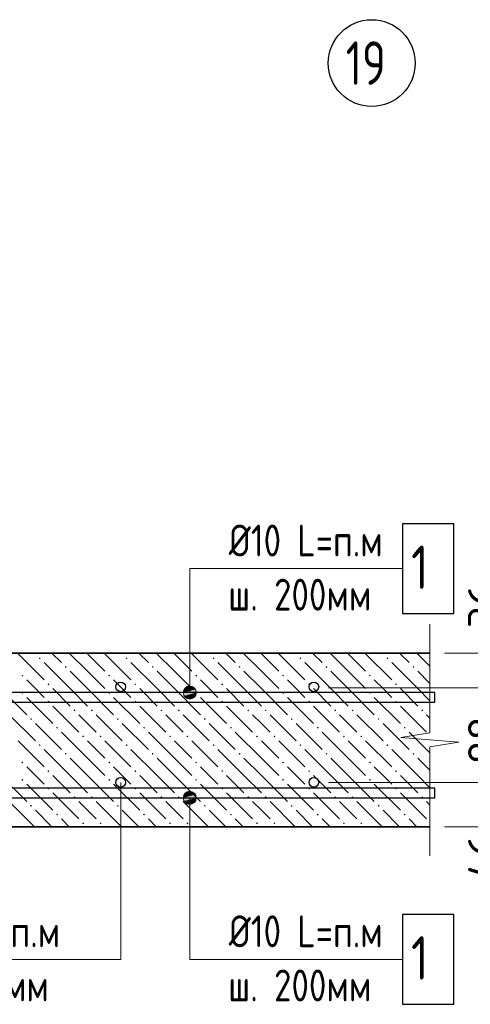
# Model space of a CAD drawing. Header units: millimetres. Extents: x 40580 to 1930067, y -240640 to 81020.
# Tile 511 of 656: x 1220253 to 1223364, y -231103 to -224300. Entities that reach past the tile are written whole.
import ezdxf

# ---------------------------------------------------------------- set-up
doc = ezdxf.new("R2010")
doc.units = ezdxf.units.MM
doc.linetypes.add('CENTER', pattern=[2, 1.25, -0.25, 0.25, -0.25])
for name, color, linetype, lineweight in [('Standard', 7, 'Continuous', 25), ('ЖБ Перекрытие верхний уровень', 7, 'Continuous', 35), ('ОСИ', 7, 'CENTER', 15), ('Позиционная метка линия выноска', 7, 'Continuous', 13), ('Позиционная метка номер позиции', 7, 'Continuous', 13), ('Примечания', 7, 'Continuous', 13), ('Фоновоя арматура Х1', 52, 'Continuous', 25)]:
    doc.layers.add(name, color=color, linetype=linetype, lineweight=lineweight)
doc.styles.add('GOST 2.304', font='isocpeur.ttf', dxfattribs={"width": 0.8})
doc.styles.add('ISOCPEUR', font='isocpeur.ttf')

msp = doc.modelspace()

# ---------------------------------------------------------------- hatches: boundary and pattern name
at = {"layer": 'ЖБ Перекрытие верхний уровень', "linetype": 'Continuous', "lineweight": 13, "transparency": 33554687}
for points in [[(1220385.2, -228711.8), (1220391.7, -228705.3), (1220398.2, -228711.8), (1220391.7, -228718.3)], [(1220985.2, -228711.8), (1220991.7, -228705.3), (1220998.2, -228711.8), (1220991.7, -228718.3)], [(1221585.2, -228711.8), (1221591.7, -228705.3), (1221598.2, -228711.8), (1221591.7, -228718.3)], [(1222185.2, -228711.8), (1222191.7, -228705.3), (1222198.2, -228711.8), (1222191.7, -228718.3)], [(1222785.2, -228711.8), (1222791.7, -228705.3), (1222798.2, -228711.8), (1222791.7, -228718.3)], [(1220565.2, -228771.8), (1220571.7, -228765.3), (1220578.2, -228771.8), (1220571.7, -228778.3)], [(1221165.2, -228771.8), (1221171.7, -228765.3), (1221178.2, -228771.8), (1221171.7, -228778.3)], [(1221765.2, -228771.8), (1221771.7, -228765.3), (1221778.2, -228771.8), (1221771.7, -228778.3)], [(1222365.2, -228771.8), (1222371.7, -228765.3), (1222378.2, -228771.8), (1222371.7, -228778.3)], [(1222965.2, -228771.8), (1222971.7, -228765.3), (1222978.2, -228771.8), (1222971.7, -228778.3)], [(1220265.2, -228831.8), (1220271.7, -228825.3), (1220278.2, -228831.8), (1220271.7, -228838.3)], [(1220865.2, -228831.8), (1220871.7, -228825.3), (1220878.2, -228831.8), (1220871.7, -228838.3)], [(1221465.2, -228831.8), (1221471.7, -228825.3), (1221478.2, -228831.8), (1221471.7, -228838.3)], [(1222065.2, -228831.8), (1222071.7, -228825.3), (1222078.2, -228831.8), (1222071.7, -228838.3)], [(1222665.2, -228831.8), (1222671.7, -228825.3), (1222678.2, -228831.8), (1222671.7, -228838.3)], [(1220445.2, -228891.8), (1220451.7, -228885.3), (1220458.2, -228891.8), (1220451.7, -228898.3)], [(1221045.2, -228891.8), (1221051.7, -228885.3), (1221058.2, -228891.8), (1221051.7, -228898.3)], [(1221645.2, -228891.8), (1221651.7, -228885.3), (1221658.2, -228891.8), (1221651.7, -228898.3)], [(1222245.2, -228891.8), (1222251.7, -228885.3), (1222258.2, -228891.8), (1222251.7, -228898.3)], [(1222845.2, -228891.8), (1222851.7, -228885.3), (1222858.2, -228891.8), (1222851.7, -228898.3)], [(1220265.2, -228951.8), (1220271.7, -228945.3), (1220278.2, -228951.8), (1220271.7, -228958.3)], [(1220865.2, -228951.8), (1220871.7, -228945.3), (1220878.2, -228951.8), (1220871.7, -228958.3)], [(1221465.2, -228951.8), (1221471.7, -228945.3), (1221478.2, -228951.8), (1221471.7, -228958.3)], [(1222065.2, -228951.8), (1222071.7, -228945.3), (1222078.2, -228951.8), (1222071.7, -228958.3)], [(1222665.2, -228951.8), (1222671.7, -228945.3), (1222678.2, -228951.8), (1222671.7, -228958.3)], [(1220445.2, -229011.8), (1220451.7, -229005.3), (1220458.2, -229011.8), (1220451.7, -229018.3)], [(1221045.2, -229011.8), (1221051.7, -229005.3), (1221058.2, -229011.8), (1221051.7, -229018.3)], [(1221645.2, -229011.8), (1221651.7, -229005.3), (1221658.2, -229011.8), (1221651.7, -229018.3)], [(1222245.2, -229011.8), (1222251.7, -229005.3), (1222258.2, -229011.8), (1222251.7, -229018.3)], [(1222845.2, -229011.8), (1222851.7, -229005.3), (1222858.2, -229011.8), (1222851.7, -229018.3)], [(1220625.2, -229071.8), (1220631.7, -229065.3), (1220638.2, -229071.8), (1220631.7, -229078.3)], [(1220745.2, -229071.8), (1220751.7, -229065.3), (1220758.2, -229071.8), (1220751.7, -229078.3)], [(1221225.2, -229071.8), (1221231.7, -229065.3), (1221238.2, -229071.8), (1221231.7, -229078.3)], [(1221345.2, -229071.8), (1221351.7, -229065.3), (1221358.2, -229071.8), (1221351.7, -229078.3)], [(1221825.2, -229071.8), (1221831.7, -229065.3), (1221838.2, -229071.8), (1221831.7, -229078.3)], [(1221945.2, -229071.8), (1221951.7, -229065.3), (1221958.2, -229071.8), (1221951.7, -229078.3)], [(1222425.2, -229071.8), (1222431.7, -229065.3), (1222438.2, -229071.8), (1222431.7, -229078.3)], [(1222545.2, -229071.8), (1222551.7, -229065.3), (1222558.2, -229071.8), (1222551.7, -229078.3)], [(1223025.2, -229071.8), (1223031.7, -229065.3), (1223038.2, -229071.8), (1223031.7, -229078.3)], [(1220325.2, -229131.8), (1220331.7, -229125.3), (1220338.2, -229131.8), (1220331.7, -229138.3)], [(1220505.2, -229191.8), (1220511.7, -229185.3), (1220518.2, -229191.8), (1220511.7, -229198.3)], [(1220925.2, -229131.8), (1220931.7, -229125.3), (1220938.2, -229131.8), (1220931.7, -229138.3)], [(1221105.2, -229191.8), (1221111.7, -229185.3), (1221118.2, -229191.8), (1221111.7, -229198.3)], [(1221525.2, -229131.8), (1221531.7, -229125.3), (1221538.2, -229131.8), (1221531.7, -229138.3)], [(1221705.2, -229191.8), (1221711.7, -229185.3), (1221718.2, -229191.8), (1221711.7, -229198.3)], [(1222125.2, -229131.8), (1222131.7, -229125.3), (1222138.2, -229131.8), (1222131.7, -229138.3)], [(1222305.2, -229191.8), (1222311.7, -229185.3), (1222318.2, -229191.8), (1222311.7, -229198.3)], [(1222725.2, -229131.8), (1222731.7, -229125.3), (1222738.2, -229131.8), (1222731.7, -229138.3)], [(1222905.2, -229191.8), (1222911.7, -229185.3), (1222918.2, -229191.8), (1222911.7, -229198.3)], [(1220685.2, -229251.8), (1220691.7, -229245.3), (1220698.2, -229251.8), (1220691.7, -229258.3)], [(1220805.2, -229251.8), (1220811.7, -229245.3), (1220818.2, -229251.8), (1220811.7, -229258.3)], [(1221285.2, -229251.8), (1221291.7, -229245.3), (1221298.2, -229251.8), (1221291.7, -229258.3)], [(1221405.2, -229251.8), (1221411.7, -229245.3), (1221418.2, -229251.8), (1221411.7, -229258.3)], [(1221885.2, -229251.8), (1221891.7, -229245.3), (1221898.2, -229251.8), (1221891.7, -229258.3)], [(1222005.2, -229251.8), (1222011.7, -229245.3), (1222018.2, -229251.8), (1222011.7, -229258.3)], [(1222485.2, -229251.8), (1222491.7, -229245.3), (1222498.2, -229251.8), (1222491.7, -229258.3)], [(1222605.2, -229251.8), (1222611.7, -229245.3), (1222618.2, -229251.8), (1222611.7, -229258.3)], [(1223085.2, -229251.8), (1223085.8, -229251.2), (1223085.8, -229252.5)], [(1220385.2, -229311.8), (1220391.7, -229305.3), (1220398.2, -229311.8), (1220391.7, -229318.3)], [(1220985.2, -229311.8), (1220991.7, -229305.3), (1220998.2, -229311.8), (1220991.7, -229318.3)], [(1221585.2, -229311.8), (1221591.7, -229305.3), (1221598.2, -229311.8), (1221591.7, -229318.3)], [(1222185.2, -229311.8), (1222191.7, -229305.3), (1222198.2, -229311.8), (1222191.7, -229318.3)], [(1222785.2, -229311.8), (1222791.7, -229305.3), (1222798.2, -229311.8), (1222791.7, -229318.3)], [(1220565.2, -229371.8), (1220571.7, -229365.3), (1220578.2, -229371.8), (1220571.7, -229378.3)], [(1221165.2, -229371.8), (1221171.7, -229365.3), (1221178.2, -229371.8), (1221171.7, -229378.3)], [(1221765.2, -229371.8), (1221771.7, -229365.3), (1221778.2, -229371.8), (1221771.7, -229378.3)], [(1222365.2, -229371.8), (1222371.7, -229365.3), (1222378.2, -229371.8), (1222371.7, -229378.3)], [(1222965.2, -229371.8), (1222971.7, -229365.3), (1222978.2, -229371.8), (1222971.7, -229378.3)], [(1220265.2, -229431.8), (1220271.7, -229425.3), (1220278.2, -229431.8), (1220271.7, -229438.3)], [(1220865.2, -229431.8), (1220871.7, -229425.3), (1220878.2, -229431.8), (1220871.7, -229438.3)], [(1221465.2, -229431.8), (1221471.7, -229425.3), (1221478.2, -229431.8), (1221471.7, -229438.3)], [(1222065.2, -229431.8), (1222071.7, -229425.3), (1222078.2, -229431.8), (1222071.7, -229438.3)], [(1222665.2, -229431.8), (1222671.7, -229425.3), (1222678.2, -229431.8), (1222671.7, -229438.3)], [(1220445.2, -229491.8), (1220451.7, -229485.3), (1220458.2, -229491.8), (1220451.7, -229498.3)], [(1221045.2, -229491.8), (1221051.7, -229485.3), (1221058.2, -229491.8), (1221051.7, -229498.3)], [(1221645.2, -229491.8), (1221651.7, -229485.3), (1221658.2, -229491.8), (1221651.7, -229498.3)], [(1222245.2, -229491.8), (1222251.7, -229485.3), (1222258.2, -229491.8), (1222251.7, -229498.3)], [(1222845.2, -229491.8), (1222851.7, -229485.3), (1222858.2, -229491.8), (1222851.7, -229498.3)], [(1220265.2, -229551.8), (1220271.7, -229545.3), (1220278.2, -229551.8), (1220271.7, -229558.3)], [(1220865.2, -229551.8), (1220871.7, -229545.3), (1220878.2, -229551.8), (1220871.7, -229558.3)], [(1221465.2, -229551.8), (1221471.7, -229545.3), (1221478.2, -229551.8), (1221471.7, -229558.3)], [(1222065.2, -229551.8), (1222071.7, -229545.3), (1222078.2, -229551.8), (1222071.7, -229558.3)], [(1222665.2, -229551.8), (1222671.7, -229545.3), (1222678.2, -229551.8), (1222671.7, -229558.3)], [(1220445.2, -229611.8), (1220451.7, -229605.3), (1220458.2, -229611.8), (1220451.7, -229618.3)], [(1220625.2, -229671.8), (1220631.7, -229665.3), (1220638.2, -229671.8), (1220631.7, -229678.3)], [(1220745.2, -229671.8), (1220751.7, -229665.3), (1220758.2, -229671.8), (1220751.7, -229678.3)], [(1221045.2, -229611.8), (1221051.7, -229605.3), (1221058.2, -229611.8), (1221051.7, -229618.3)], [(1221225.2, -229671.8), (1221231.7, -229665.3), (1221238.2, -229671.8), (1221231.7, -229678.3)], [(1221345.2, -229671.8), (1221351.7, -229665.3), (1221358.2, -229671.8), (1221351.7, -229678.3)], [(1221645.2, -229611.8), (1221651.7, -229605.3), (1221658.2, -229611.8), (1221651.7, -229618.3)], [(1221825.2, -229671.8), (1221831.7, -229665.3), (1221838.2, -229671.8), (1221831.7, -229678.3)], [(1221945.2, -229671.8), (1221951.7, -229665.3), (1221958.2, -229671.8), (1221951.7, -229678.3)], [(1222245.2, -229611.8), (1222251.7, -229605.3), (1222258.2, -229611.8), (1222251.7, -229618.3)], [(1222425.2, -229671.8), (1222431.7, -229665.3), (1222438.2, -229671.8), (1222431.7, -229678.3)], [(1222545.2, -229671.8), (1222551.7, -229665.3), (1222558.2, -229671.8), (1222551.7, -229678.3)], [(1222845.2, -229611.8), (1222851.7, -229605.3), (1222858.2, -229611.8), (1222851.7, -229618.3)], [(1223025.2, -229671.8), (1223031.7, -229665.3), (1223038.2, -229671.8), (1223031.7, -229678.3)], [(1220325.2, -229731.8), (1220331.7, -229725.3), (1220338.2, -229731.8), (1220331.7, -229738.3)], [(1220925.2, -229731.8), (1220931.7, -229725.3), (1220938.2, -229731.8), (1220931.7, -229738.3)], [(1221525.2, -229731.8), (1221531.7, -229725.3), (1221538.2, -229731.8), (1221531.7, -229738.3)], [(1222125.2, -229731.8), (1222131.7, -229725.3), (1222138.2, -229731.8), (1222131.7, -229738.3)], [(1222725.2, -229731.8), (1222731.7, -229725.3), (1222738.2, -229731.8), (1222731.7, -229738.3)], [(1220505.2, -229791.8), (1220511.7, -229785.3), (1220518.2, -229791.8), (1220511.7, -229798.3)], [(1221105.2, -229791.8), (1221111.7, -229785.3), (1221118.2, -229791.8), (1221111.7, -229798.3)], [(1221705.2, -229791.8), (1221711.7, -229785.3), (1221718.2, -229791.8), (1221711.7, -229798.3)], [(1222305.2, -229791.8), (1222311.7, -229785.3), (1222318.2, -229791.8), (1222311.7, -229798.3)], [(1222905.2, -229791.8), (1222911.7, -229785.3), (1222918.2, -229791.8), (1222911.7, -229798.3)], [(1220685.2, -229851.8), (1220691.7, -229845.3), (1220698.2, -229851.8), (1220691.7, -229858.3)], [(1220805.2, -229851.8), (1220811.7, -229845.3), (1220818.2, -229851.8), (1220811.7, -229858.3)], [(1221285.2, -229851.8), (1221291.7, -229845.3), (1221298.2, -229851.8), (1221291.7, -229858.3)], [(1221405.2, -229851.8), (1221411.7, -229845.3), (1221418.2, -229851.8), (1221411.7, -229858.3)], [(1221885.2, -229851.8), (1221891.7, -229845.3), (1221898.2, -229851.8), (1221891.7, -229858.3)], [(1222005.2, -229851.8), (1222011.7, -229845.3), (1222018.2, -229851.8), (1222011.7, -229858.3)], [(1222485.2, -229851.8), (1222491.7, -229845.3), (1222498.2, -229851.8), (1222491.7, -229858.3)], [(1222605.2, -229851.8), (1222611.7, -229845.3), (1222618.2, -229851.8), (1222611.7, -229858.3)], [(1223085.2, -229851.8), (1223085.8, -229851.2), (1223085.8, -229852.5)]]:
    msp.add_hatch(color=7, dxfattribs=at).paths.add_polyline_path(points, flags=16)
at = {"layer": 'Позиционная метка линия выноска', "linetype": 'Continuous', "lineweight": 13, "transparency": 33554687}
for points in [[(1221449.9, -228910.7), (1221404.9, -228910.7), (1221388.7, -228926.9)], [(1221449.9, -228910.7), (1221388.7, -228926.9), (1221466.1, -228926.9)], [(1221404.9, -228910.7), (1221449.9, -228910.7), (1221427.4, -228904.4)], [(1221466.1, -228926.9), (1221388.7, -228926.9), (1221382.4, -228949.4)], [(1221466.1, -228926.9), (1221382.4, -228949.4), (1221472.4, -228949.4)], [(1221472.4, -228949.4), (1221382.4, -228949.4), (1221388.7, -228971.9)], [(1221472.4, -228949.4), (1221388.7, -228971.9), (1221466.1, -228971.9)], [(1221466.1, -228971.9), (1221388.7, -228971.9), (1221404.9, -228988.1)], [(1221466.1, -228971.9), (1221404.9, -228988.1), (1221449.9, -228988.1)], [(1221449.9, -228988.1), (1221404.9, -228988.1), (1221427.4, -228994.4)], [(1221382.4, -229676.1), (1221472.4, -229676.1), (1221466.1, -229653.6)], [(1221382.4, -229676.1), (1221466.1, -229653.6), (1221388.7, -229653.6)], [(1221388.7, -229653.6), (1221466.1, -229653.6), (1221449.9, -229637.4)], [(1221388.7, -229653.6), (1221449.9, -229637.4), (1221404.9, -229637.4)], [(1221404.9, -229637.4), (1221449.9, -229637.4), (1221427.4, -229631.1)], [(1221388.7, -229698.6), (1221472.4, -229676.1), (1221382.4, -229676.1)], [(1221388.7, -229698.6), (1221466.1, -229698.6), (1221472.4, -229676.1)], [(1221404.9, -229714.8), (1221466.1, -229698.6), (1221388.7, -229698.6)], [(1221404.9, -229714.8), (1221449.9, -229714.8), (1221466.1, -229698.6)], [(1221449.9, -229714.8), (1221404.9, -229714.8), (1221427.4, -229721.1)]]:
    msp.add_hatch(color=7, dxfattribs=at).paths.add_polyline_path(points)

# ---------------------------------------------------------------- linework, layer by layer
at = {"layer": 'Standard', "color": 251, "linetype": 'Continuous', "lineweight": 13, "true_color": 0x656565, "transparency": 33554687}
for p, q in [((1224019.2, -228676.1), (1223185.8, -228676.1)), ((1224019.2, -229876.1), (1223185.8, -229876.1))]:
    msp.add_line(p, q, dxfattribs=at)
for points in [[(1223619.2, -228676.1), (1223602.2, -228676.1), (1223602.2, -228676.1), (1223602.2, -228676.1), (1223602.2, -228676.1), (1223185.8, -228676.1)], [(1223619.2, -228916.1), (1223602.2, -228916.1), (1223602.2, -228916.1), (1223602.2, -228916.1), (1223602.2, -228916.1), (1222384.3, -228916.1)], [(1223619.2, -229569.4), (1223602.2, -229569.4), (1223602.2, -229569.4), (1222384.3, -229569.4)], [(1223619.2, -229876.1), (1223602.2, -229876.1), (1223602.2, -229876.1), (1223185.8, -229876.1)]]:
    msp.add_lwpolyline(points, dxfattribs=at)
at = {"layer": 'ЖБ Перекрытие верхний уровень', "transparency": 33554687}
for p, q in [((1223085.8, -228676.1), (1216419.2, -228676.1)), ((1216419.2, -229876.1), (1223085.8, -229876.1))]:
    msp.add_line(p, q, dxfattribs=at)
at = {"layer": 'ЖБ Перекрытие верхний уровень', "color": 9, "linetype": 'Continuous', "lineweight": 13, "true_color": 0xc7c7c7, "transparency": 33554687}
for p, q in [((1220241.7, -228681.8), (1220421.7, -228861.8)), ((1220355.9, -228676.1), (1220361.7, -228681.8)), ((1220475.9, -228676.1), (1220541.7, -228741.8)), ((1220721.7, -228801.8), (1220595.9, -228676.1)), ((1220721.7, -228681.8), (1220841.7, -228801.8)), ((1220841.7, -228681.8), (1221021.7, -228861.8)), ((1220955.9, -228676.1), (1220961.7, -228681.8)), ((1221075.9, -228676.1), (1221141.7, -228741.8)), ((1221321.7, -228801.8), (1221195.9, -228676.1)), ((1221321.7, -228681.8), (1221441.7, -228801.8)), ((1221441.7, -228681.8), (1221621.7, -228861.8)), ((1221555.9, -228676.1), (1221561.7, -228681.8)), ((1221675.9, -228676.1), (1221741.7, -228741.8)), ((1221921.7, -228801.8), (1221795.9, -228676.1)), ((1221921.7, -228681.8), (1222041.7, -228801.8)), ((1222041.7, -228681.8), (1222221.7, -228861.8)), ((1222155.9, -228676.1), (1222161.7, -228681.8)), ((1222275.9, -228676.1), (1222341.7, -228741.8)), ((1222521.7, -228801.8), (1222395.9, -228676.1)), ((1222521.7, -228681.8), (1222641.7, -228801.8)), ((1222641.7, -228681.8), (1222821.7, -228861.8)), ((1222755.9, -228676.1), (1222761.7, -228681.8)), ((1222875.9, -228676.1), (1222941.7, -228741.8)), ((1223085.8, -228766), (1222995.9, -228676.1)), ((1220601.7, -228921.8), (1220421.7, -228741.8)), ((1221201.7, -228921.8), (1221021.7, -228741.8)), ((1221801.7, -228921.8), (1221621.7, -228741.8)), ((1222401.7, -228921.8), (1222221.7, -228741.8)), ((1223001.7, -228921.8), (1222821.7, -228741.8)), ((1220601.7, -228801.8), (1220721.7, -228921.8)), ((1220721.7, -228801.8), (1220841.7, -228921.8)), ((1221201.7, -228801.8), (1221321.7, -228921.8)), ((1221321.7, -228801.8), (1221441.7, -228921.8)), ((1221801.7, -228801.8), (1221921.7, -228921.8)), ((1221921.7, -228801.8), (1222041.7, -228921.8)), ((1222401.7, -228801.8), (1222521.7, -228921.8)), ((1222521.7, -228801.8), (1222641.7, -228921.8)), ((1223001.7, -228801.8), (1223085.8, -228886)), ((1220361.7, -228921.8), (1220301.7, -228861.8)), ((1220961.7, -228921.8), (1220901.7, -228861.8)), ((1221561.7, -228921.8), (1221501.7, -228861.8)), ((1222161.7, -228921.8), (1222101.7, -228861.8)), ((1222761.7, -228921.8), (1222701.7, -228861.8)), ((1220121.7, -228921.8), (1220301.7, -229101.8)), ((1220301.7, -228981.8), (1220481.7, -229161.8)), ((1220421.7, -228981.8), (1220361.7, -228921.8)), ((1220481.7, -228921.8), (1220601.7, -229041.8)), ((1220601.7, -228921.8), (1220721.7, -229041.8)), ((1220721.7, -228921.8), (1220901.7, -229101.8)), ((1220901.7, -228981.8), (1221081.7, -229161.8)), ((1221021.7, -228981.8), (1220961.7, -228921.8)), ((1221081.7, -228921.8), (1221201.7, -229041.8)), ((1221201.7, -228921.8), (1221321.7, -229041.8)), ((1221321.7, -228921.8), (1221501.7, -229101.8)), ((1221501.7, -228981.8), (1221681.7, -229161.8)), ((1221621.7, -228981.8), (1221561.7, -228921.8)), ((1221681.7, -228921.8), (1221801.7, -229041.8)), ((1221801.7, -228921.8), (1221921.7, -229041.8)), ((1221921.7, -228921.8), (1222101.7, -229101.8)), ((1222101.7, -228981.8), (1222281.7, -229161.8)), ((1222221.7, -228981.8), (1222161.7, -228921.8)), ((1222281.7, -228921.8), (1222401.7, -229041.8)), ((1222401.7, -228921.8), (1222521.7, -229041.8)), ((1222521.7, -228921.8), (1222701.7, -229101.8)), ((1222701.7, -228981.8), (1222881.7, -229161.8)), ((1222821.7, -228981.8), (1222761.7, -228921.8)), ((1222881.7, -228921.8), (1223001.7, -229041.8)), ((1223001.7, -228921.8), (1223085.8, -229006)), ((1220481.7, -229041.8), (1220661.7, -229221.8)), ((1221081.7, -229041.8), (1221261.7, -229221.8)), ((1221681.7, -229041.8), (1221861.7, -229221.8)), ((1222281.7, -229041.8), (1222461.7, -229221.8)), ((1222881.7, -229041.8), (1223061.7, -229221.8)), ((1220181.7, -229101.8), (1220361.7, -229281.8)), ((1220721.7, -229161.8), (1220661.7, -229101.8)), ((1220781.7, -229101.8), (1220961.7, -229281.8)), ((1221321.7, -229161.8), (1221261.7, -229101.8)), ((1221381.7, -229101.8), (1221561.7, -229281.8)), ((1221921.7, -229161.8), (1221861.7, -229101.8)), ((1221981.7, -229101.8), (1222161.7, -229281.8)), ((1222521.7, -229161.8), (1222461.7, -229101.8)), ((1222581.7, -229101.8), (1222761.7, -229281.8)), ((1223085.8, -229126), (1223061.7, -229101.8)), ((1220361.7, -229161.8), (1220541.7, -229341.8)), ((1220781.7, -229221.8), (1220721.7, -229161.8)), ((1220961.7, -229161.8), (1221141.7, -229341.8)), ((1221381.7, -229221.8), (1221321.7, -229161.8)), ((1221561.7, -229161.8), (1221741.7, -229341.8)), ((1221981.7, -229221.8), (1221921.7, -229161.8)), ((1222161.7, -229161.8), (1222341.7, -229341.8)), ((1222581.7, -229221.8), (1222521.7, -229161.8)), ((1222761.7, -229161.8), (1222941.7, -229341.8)), ((1220721.7, -229401.8), (1220541.7, -229221.8)), ((1221321.7, -229401.8), (1221141.7, -229221.8)), ((1221921.7, -229401.8), (1221741.7, -229221.8)), ((1222521.7, -229401.8), (1222341.7, -229221.8)), ((1223085.8, -229366), (1222941.7, -229221.8)), ((1220241.7, -229281.8), (1220421.7, -229461.8)), ((1220721.7, -229281.8), (1220841.7, -229401.8)), ((1220841.7, -229281.8), (1221021.7, -229461.8)), ((1221321.7, -229281.8), (1221441.7, -229401.8)), ((1221441.7, -229281.8), (1221621.7, -229461.8)), ((1221921.7, -229281.8), (1222041.7, -229401.8)), ((1222041.7, -229281.8), (1222221.7, -229461.8)), ((1222521.7, -229281.8), (1222641.7, -229401.8)), ((1222641.7, -229281.8), (1222821.7, -229461.8)), ((1220601.7, -229521.8), (1220421.7, -229341.8)), ((1221201.7, -229521.8), (1221021.7, -229341.8)), ((1221801.7, -229521.8), (1221621.7, -229341.8)), ((1222401.7, -229521.8), (1222221.7, -229341.8)), ((1223001.7, -229521.8), (1222821.7, -229341.8)), ((1220361.7, -229521.8), (1220301.7, -229461.8)), ((1220601.7, -229401.8), (1220721.7, -229521.8)), ((1220721.7, -229401.8), (1220841.7, -229521.8)), ((1220961.7, -229521.8), (1220901.7, -229461.8)), ((1221201.7, -229401.8), (1221321.7, -229521.8)), ((1221321.7, -229401.8), (1221441.7, -229521.8)), ((1221561.7, -229521.8), (1221501.7, -229461.8)), ((1221801.7, -229401.8), (1221921.7, -229521.8)), ((1221921.7, -229401.8), (1222041.7, -229521.8)), ((1222161.7, -229521.8), (1222101.7, -229461.8)), ((1222401.7, -229401.8), (1222521.7, -229521.8)), ((1222521.7, -229401.8), (1222641.7, -229521.8)), ((1222761.7, -229521.8), (1222701.7, -229461.8)), ((1223001.7, -229401.8), (1223085.8, -229486)), ((1220121.7, -229521.8), (1220301.7, -229701.8)), ((1220421.7, -229581.8), (1220361.7, -229521.8)), ((1220481.7, -229521.8), (1220601.7, -229641.8)), ((1220601.7, -229521.8), (1220721.7, -229641.8)), ((1220721.7, -229521.8), (1220901.7, -229701.8)), ((1221021.7, -229581.8), (1220961.7, -229521.8)), ((1221081.7, -229521.8), (1221201.7, -229641.8)), ((1221201.7, -229521.8), (1221321.7, -229641.8)), ((1221321.7, -229521.8), (1221501.7, -229701.8)), ((1221621.7, -229581.8), (1221561.7, -229521.8)), ((1221681.7, -229521.8), (1221801.7, -229641.8)), ((1221801.7, -229521.8), (1221921.7, -229641.8)), ((1221921.7, -229521.8), (1222101.7, -229701.8)), ((1222221.7, -229581.8), (1222161.7, -229521.8)), ((1222281.7, -229521.8), (1222401.7, -229641.8)), ((1222401.7, -229521.8), (1222521.7, -229641.8)), ((1222521.7, -229521.8), (1222701.7, -229701.8)), ((1222821.7, -229581.8), (1222761.7, -229521.8)), ((1222881.7, -229521.8), (1223001.7, -229641.8)), ((1223001.7, -229521.8), (1223085.8, -229606)), ((1220301.7, -229581.8), (1220481.7, -229761.8)), ((1220901.7, -229581.8), (1221081.7, -229761.8)), ((1221501.7, -229581.8), (1221681.7, -229761.8)), ((1222101.7, -229581.8), (1222281.7, -229761.8)), ((1222701.7, -229581.8), (1222881.7, -229761.8)), ((1220481.7, -229641.8), (1220661.7, -229821.8)), ((1221081.7, -229641.8), (1221261.7, -229821.8)), ((1221681.7, -229641.8), (1221861.7, -229821.8)), ((1222281.7, -229641.8), (1222461.7, -229821.8)), ((1222881.7, -229641.8), (1223061.7, -229821.8)), ((1220181.7, -229701.8), (1220355.9, -229876.1)), ((1220721.7, -229761.8), (1220661.7, -229701.8)), ((1220781.7, -229701.8), (1220955.9, -229876.1)), ((1221321.7, -229761.8), (1221261.7, -229701.8)), ((1221381.7, -229701.8), (1221555.9, -229876.1)), ((1221921.7, -229761.8), (1221861.7, -229701.8)), ((1221981.7, -229701.8), (1222155.9, -229876.1)), ((1222521.7, -229761.8), (1222461.7, -229701.8)), ((1222581.7, -229701.8), (1222755.9, -229876.1)), ((1223085.8, -229726), (1223061.7, -229701.8)), ((1220361.7, -229761.8), (1220475.9, -229876.1)), ((1220781.7, -229821.8), (1220721.7, -229761.8)), ((1220961.7, -229761.8), (1221075.9, -229876.1)), ((1221381.7, -229821.8), (1221321.7, -229761.8)), ((1221561.7, -229761.8), (1221675.9, -229876.1)), ((1221981.7, -229821.8), (1221921.7, -229761.8)), ((1222161.7, -229761.8), (1222275.9, -229876.1)), ((1222581.7, -229821.8), (1222521.7, -229761.8)), ((1222761.7, -229761.8), (1222875.9, -229876.1)), ((1220595.9, -229876.1), (1220541.7, -229821.8)), ((1221195.9, -229876.1), (1221141.7, -229821.8)), ((1221795.9, -229876.1), (1221741.7, -229821.8)), ((1222395.9, -229876.1), (1222341.7, -229821.8)), ((1222995.9, -229876.1), (1222941.7, -229821.8))]:
    msp.add_line(p, q, dxfattribs=at)
at = {"layer": 'ОСИ', "color": 7, "linetype": 'Continuous', "lineweight": -3, "transparency": 33554687}
msp.add_circle((1222683.9, -224599.7), 300, dxfattribs=at)
at = {"layer": 'Позиционная метка линия выноска', "color": 7, "linetype": 'Continuous', "lineweight": 13, "transparency": 33554687}
for p, q in [((1221427.4, -228904.4), (1221427.4, -228904.4)), ((1221382.4, -228949.4), (1221382.4, -228949.4)), ((1221472.4, -228949.4), (1221472.4, -228949.4)), ((1221427.4, -228994.4), (1221427.4, -228994.4)), ((1221427.4, -229631.1), (1221427.4, -229631.1)), ((1221382.4, -229676.1), (1221382.4, -229676.1)), ((1221427.4, -229721.1), (1221427.4, -229721.1)), ((1221472.4, -229676.1), (1221472.4, -229676.1))]:
    msp.add_line(p, q, dxfattribs=at)
for points in [[(1222895.8, -228092.7), (1221427.4, -228092.7), (1221427.4, -228949.4)], [(1220951, -229569.4), (1220951, -230792.7), (1219380.8, -230792.7)], [(1222895.8, -230792.7), (1221427.4, -230792.7), (1221427.4, -229676.1)]]:
    msp.add_lwpolyline(points, dxfattribs=at)
for centre in [(1221427.4, -228949.4), (1221427.4, -229676.1)]:
    msp.add_circle(centre, 45, dxfattribs=at)
at = {"layer": 'Позиционная метка номер позиции', "color": 7, "linetype": 'Continuous', "lineweight": 25, "transparency": 33554687}
for points in [[(1222895.8, -228402.7), (1223250.8, -228402.7), (1223250.8, -227782.7), (1222895.8, -227782.7), (1222895.8, -228402.7)], [(1222895.8, -231102.7), (1223250.8, -231102.7), (1223250.8, -230482.7), (1222895.8, -230482.7), (1222895.8, -231102.7)]]:
    msp.add_lwpolyline(points, dxfattribs=at)
at = {"layer": 'Примечания', "color": 7, "linetype": 'Continuous', "lineweight": 13, "transparency": 33554687}
for p, q in [((1223085.8, -228476.1), (1223085.8, -229228.1)), ((1223085.8, -229228.1), (1222885.8, -229260.1)), ((1222885.8, -229260.1), (1223285.8, -229292.1)), ((1223285.8, -229292.1), (1223085.8, -229324.1)), ((1223085.8, -229324.1), (1223085.8, -230076.1)), ((1223085.8, -230076.1), (1223085.8, -230076.1))]:
    msp.add_line(p, q, dxfattribs=at)
at = {"layer": 'Фоновоя арматура Х1', "color": 251, "linetype": 'Continuous', "lineweight": -3, "true_color": 0x656565, "transparency": 33554687}
for points in [[(1216585.8, -229016.1), (1223119.2, -229016.1), (1223119.2, -228949.4), (1216585.8, -228949.4), (1216585.8, -229016.1)], [(1216585.8, -229016.1), (1223119.2, -229016.1), (1223119.2, -228949.4), (1216585.8, -228949.4), (1216585.8, -229016.1)], [(1216585.8, -229676.1), (1223119.2, -229676.1), (1223119.2, -229609.4), (1216585.8, -229609.4), (1216585.8, -229676.1)], [(1216585.8, -229676.1), (1223119.2, -229676.1), (1223119.2, -229609.4), (1216585.8, -229609.4), (1216585.8, -229676.1)], [(1216585.8, -229676.1), (1223119.2, -229676.1), (1223119.2, -229609.4), (1216585.8, -229609.4), (1216585.8, -229676.1)]]:
    msp.add_lwpolyline(points, dxfattribs=at)
for centre in [(1220951, -228909.4), (1222284.3, -228909.4), (1220951, -229569.4), (1222284.3, -229569.4)]:
    msp.add_circle(centre, 33.3, dxfattribs=at)

# ---------------------------------------------------------------- texts
at = {"layer": 'Standard', "color": 7, "linetype": 'Continuous', "lineweight": 25, "transparency": 33554687, "char_height": 220, "attachment_point": 7, "rotation": 90, "style": 'ISOCPEUR'}
for s, insert, width in [('36', (1223569.2, -228505.2), 375.741), ('98', (1223569.1, -229442.3), 391.317), ('46', (1223569.1, -230246), 391.311)]:
    msp.add_mtext(s, dxfattribs=dict(at, insert=insert, width=width))
at = {"layer": 'ОСИ', "color": 7, "linetype": 'Continuous', "lineweight": 25, "transparency": 33554687, "insert": (1222503.9, -224749.7), "char_height": 300, "width": 472.649, "attachment_point": 7, "style": 'ISOCPEUR'}
msp.add_mtext('\\W0.75;19', dxfattribs=at)
at = {"layer": 'Позиционная метка номер позиции', "color": 7, "linetype": 'Continuous', "lineweight": 25, "transparency": 33554687, "attachment_point": 7, "style": 'GOST 2.304'}
for s, insert, char_height, width in [('Ø10\\~L=п.м', (1221696.8, -228008.4), 220, 1112.948), ('1', (1222955.8, -228232.7), 300, 277.869), ('ш.\\~200мм', (1221693.1, -228382.4), 220, 1125.894), ('Ø10\\~L=п.м', (1219470.2, -230708.4), 220, 1112.948), ('Ø10\\~L=п.м', (1221696.8, -230708.4), 220, 1112.948), ('1', (1222955.8, -230932.7), 300, 277.869), ('ш.\\~200мм', (1219466.5, -231082.4), 220, 1125.906), ('ш.\\~200мм', (1221693.1, -231082.4), 220, 1125.894)]:
    msp.add_mtext(s, dxfattribs=dict(at, insert=insert, char_height=char_height, width=width))

doc.saveas('drawing.dxf')
